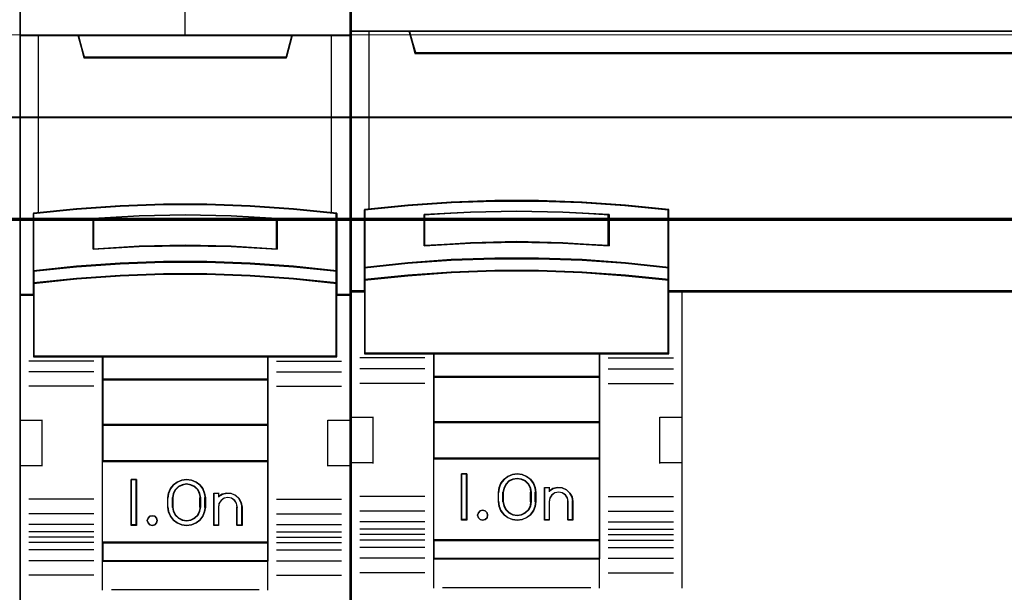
# Model space of a CAD drawing. Header units: millimetres. Extents: x -1290 to 1795, y -4192 to -1311.
# Tile 1031 of 1056: x 1451 to 1462, y -1922 to -1916. Entities that reach past the tile are written whole.
import ezdxf

# ---------------------------------------------------------------- set-up
doc = ezdxf.new("R2010")
doc.units = ezdxf.units.MM
doc.layers.add('30', color=7, linetype='Continuous')
doc.layers.add('45', color=7, linetype='Continuous')
doc.layers.add('Aparatura', color=7, linetype='Continuous', lineweight=13)

# ---------------------------------------------------------------- blocks, each defined once
blk = doc.blocks.new('*U159')
at = {"layer": '45', "color": 7}
for points in [[(531.344202, -383.712671), (513.371223, -383.712671), (513.371223, -465.443183), (531.344202, -465.443183), (531.344202, -383.712671)], [(521.178792, -411.611567), (523.536633, -411.611567), (525.894475, -411.699438), (528.246755, -411.864197), (530.599035, -412.094859), (530.599035, -415.230763), (530.599035, -415.900781), (530.599035, -416.532355), (531.344202, -416.532355), (531.344202, -402.418041), (530.343232, -402.418041), (528.168902, -402.418041), (527.851928, -403.598811), (516.863498, -403.598811), (516.546524, -402.418041), (514.372194, -402.418041), (513.371223, -402.418041), (513.371223, -416.532355), (514.11639, -416.532355), (514.11639, -415.900781), (514.11639, -415.230763), (514.11639, -412.094859), (516.457549, -411.864197), (518.820951, -411.699438), (521.178792, -411.611567)], [(516.857407, -403.633585), (527.858018, -403.633585), (528.175344, -402.418041), (522.352146, -402.418041), (516.540082, -402.418041), (516.857407, -403.633585)], [(525.895413, -414.830267), (528.248317, -414.990741), (530.601221, -415.234219), (530.601221, -412.074543), (528.248317, -411.842132), (525.895413, -411.676125), (523.536946, -411.587587), (521.17848, -411.587587), (518.820013, -411.676125), (516.455984, -411.842132), (514.114204, -412.074543), (514.114204, -415.234219), (516.455984, -414.990741), (518.820013, -414.830267), (521.17848, -414.747263), (523.536946, -414.747263), (525.895413, -414.830267)], [(527.36075, -412.363021), (527.36075, -414.034834), (524.859231, -413.895051), (522.352142, -413.85032), (519.856194, -413.895051), (517.354676, -414.034834), (517.354676, -412.363021), (519.856194, -412.217646), (522.352142, -412.172916), (524.859231, -412.217646), (527.36075, -412.363021)], [(524.859231, -413.895051), (527.36075, -414.034834), (527.36075, -412.363021), (524.859231, -412.217646), (522.352142, -412.172916), (519.856194, -412.217646), (517.354676, -412.363021), (517.354676, -414.034834), (519.856194, -413.895051), (522.352142, -413.85032), (524.859231, -413.895051)], [(528.248317, -414.96257), (525.895413, -414.798429), (523.536946, -414.713528), (521.17848, -414.713528), (518.820013, -414.798429), (516.455984, -414.96257), (514.114204, -415.211613), (514.114204, -415.90214), (516.455984, -415.653097), (518.820013, -415.488956), (521.17848, -415.404055), (523.536946, -415.404055), (525.895413, -415.488956), (528.248317, -415.653097), (530.601221, -415.90214), (530.601221, -415.211613), (528.248317, -414.96257)], [(525.895413, -415.466085), (523.536946, -415.383244), (521.17848, -415.383244), (518.820013, -415.466085), (516.455984, -415.626244), (514.114204, -415.869243), (514.114204, -416.504355), (514.114204, -419.8953), (517.863276, -419.8953), (526.852149, -419.8953), (530.601221, -419.8953), (530.601221, -416.504355), (530.601221, -415.869243), (528.248317, -415.626244), (525.895413, -415.466085)], [(517.854174, -421.150344), (526.861252, -421.150344), (526.861252, -419.857595), (517.854174, -419.857595), (517.854174, -421.150344)], [(526.861252, -421.110844), (517.854174, -421.110844), (517.854174, -423.613751), (526.861252, -423.613751), (526.861252, -421.110844)], [(526.861252, -423.576046), (517.854174, -423.576046), (517.854174, -425.579808), (526.861252, -425.579808), (526.861252, -423.576046)], [(517.854174, -430.011067), (526.861252, -430.011067), (526.861252, -425.542103), (517.854174, -425.542103), (517.854174, -430.011067)], [(519.712521, -426.556552), (519.712521, -429.059459), (519.41891, -429.059459), (519.41891, -426.556552), (519.712521, -426.556552)], [(523.414671, -427.301862), (523.454281, -427.552153), (523.454281, -428.063858), (523.414671, -428.314149), (523.307158, -428.558878), (523.154376, -428.770234), (522.945008, -428.920409), (522.69603, -429.020525), (522.435735, -429.059459), (522.169782, -429.020525), (521.920804, -428.920409), (521.717095, -428.770234), (521.558654, -428.558878), (521.451141, -428.314149), (521.411531, -428.063858), (521.411531, -427.552153), (521.451141, -427.301862), (521.558654, -427.057134), (521.717095, -426.845777), (521.920804, -426.695603), (522.169782, -426.595486), (522.435735, -426.556552), (522.69603, -426.595486), (522.945008, -426.695603), (523.154376, -426.845777), (523.307158, -427.057134), (523.414671, -427.301862)], [(523.198266, -428.063955), (523.198266, -427.550456), (523.158433, -427.327196), (523.056006, -427.115098), (522.879603, -426.947653), (522.669058, -426.841604), (522.435751, -426.802534), (522.196754, -426.841604), (521.986209, -426.947653), (521.809806, -427.115098), (521.707379, -427.327196), (521.667546, -427.550456), (521.667546, -428.063955), (521.707379, -428.287215), (521.809806, -428.499313), (521.986209, -428.666758), (522.196754, -428.772807), (522.435751, -428.806296), (522.669058, -428.772807), (522.879603, -428.666758), (523.056006, -428.499313), (523.158433, -428.287215), (523.198266, -428.063955)], [(524.375315, -427.350527), (524.625693, -427.294497), (524.864691, -427.316909), (525.097997, -427.417764), (525.28009, -427.591459), (525.405279, -427.809978), (525.445112, -428.056512), (525.445112, -429.059459), (525.183353, -429.059459), (525.183353, -428.056512), (525.143521, -427.854802), (525.041093, -427.692314), (524.876071, -427.580253), (524.671217, -427.541031), (524.477743, -427.580253), (524.318411, -427.692314), (524.198913, -427.854802), (524.16477, -428.056512), (524.16477, -429.059459), (523.914392, -429.059459), (523.914392, -427.294497), (524.16477, -427.294497), (524.16477, -427.485001), (524.375315, -427.350527)], [(520.799124, -428.657909), (520.835049, -428.787822), (520.799124, -428.917736), (520.703322, -429.018123), (520.571594, -429.059459), (520.427892, -429.018123), (520.338078, -428.917736), (520.296164, -428.787822), (520.338078, -428.657909), (520.427892, -428.557521), (520.571594, -428.527996), (520.703322, -428.557521), (520.799124, -428.657909)], [(526.861252, -429.973362), (517.854174, -429.973362), (517.854174, -430.996788), (526.861252, -430.996788), (526.861252, -429.973362)]]:
    blk.add_lwpolyline(points, close=True, dxfattribs=at)
at = {"layer": '45', "color": 139}
for points in [[(531.344202, -383.712671), (513.371223, -383.712671), (513.371223, -465.443183), (531.344202, -465.443183), (531.344202, -383.712671)], [(525.886961, -415.48338), (523.534129, -415.401199), (521.181297, -415.401199), (518.828464, -415.48338), (516.470083, -415.642264), (514.133898, -415.88333), (514.133898, -416.513387), (514.133898, -419.877345), (517.874013, -419.877345), (526.841412, -419.877345), (530.581528, -419.877345), (530.581528, -416.513387), (530.581528, -415.88333), (528.234245, -415.642264), (525.886961, -415.48338)], [(520.835049, -428.787822), (520.799124, -428.657909), (520.703322, -428.557521), (520.571594, -428.527996), (520.427892, -428.557521), (520.338078, -428.657909), (520.296164, -428.787822), (520.338078, -428.917736), (520.427892, -429.018123), (520.571594, -429.059459), (520.703322, -429.018123), (520.799124, -428.917736), (520.835049, -428.787822)]]:
    blk.add_lwpolyline(points, close=True, dxfattribs=at)
at = {"layer": '45', "color": 59}
for points in [[(531.326299, -383.730625), (513.389127, -383.730625), (513.389127, -465.425228), (531.326299, -465.425228), (531.326299, -383.730625)], [(521.181141, -411.606132), (523.534285, -411.606132), (525.887429, -411.693779), (528.235023, -411.858119), (530.582617, -412.088194), (530.582617, -415.216119), (530.582617, -415.884433), (530.582617, -416.5144), (531.326299, -416.5144), (531.326299, -402.435996), (530.327323, -402.435996), (528.157325, -402.435996), (527.840982, -403.613762), (516.874444, -403.613762), (516.558101, -402.435996), (514.388103, -402.435996), (513.389127, -402.435996), (513.389127, -416.5144), (514.132809, -416.5144), (514.132809, -415.884433), (514.132809, -415.216119), (514.132809, -412.088194), (516.469303, -411.858119), (518.827997, -411.693779), (521.181141, -411.606132)], [(516.857407, -403.633585), (527.858018, -403.633585), (528.175344, -402.418041), (522.352146, -402.418041), (516.540082, -402.418041), (516.857407, -403.633585)], [(525.895413, -414.830267), (528.248317, -414.990741), (530.601221, -415.234219), (530.601221, -412.074543), (528.248317, -411.842132), (525.895413, -411.676125), (523.536946, -411.587587), (521.17848, -411.587587), (518.820013, -411.676125), (516.455984, -411.842132), (514.114204, -412.074543), (514.114204, -415.234219), (516.455984, -414.990741), (518.820013, -414.830267), (521.17848, -414.747263), (523.536946, -414.747263), (525.895413, -414.830267)], [(527.36075, -412.363021), (527.36075, -414.034834), (524.859231, -413.895051), (522.352142, -413.85032), (519.856194, -413.895051), (517.354676, -414.034834), (517.354676, -412.363021), (519.856194, -412.217646), (522.352142, -412.172916), (524.859231, -412.217646), (527.36075, -412.363021)], [(524.859231, -413.895051), (527.36075, -414.034834), (527.36075, -412.363021), (524.859231, -412.217646), (522.352142, -412.172916), (519.856194, -412.217646), (517.354676, -412.363021), (517.354676, -414.034834), (519.856194, -413.895051), (522.352142, -413.85032), (524.859231, -413.895051)], [(524.849385, -413.879792), (527.341056, -414.01688), (527.341056, -412.37731), (524.849385, -412.234739), (522.352163, -412.19087), (519.866041, -412.234739), (517.374369, -412.37731), (517.374369, -414.01688), (519.866041, -413.879792), (522.352163, -413.835924), (524.849385, -413.879792)], [(528.248317, -414.96257), (525.895413, -414.798429), (523.536946, -414.713528), (521.17848, -414.713528), (518.820013, -414.798429), (516.455984, -414.96257), (514.114204, -415.211613), (514.114204, -415.90214), (516.455984, -415.653097), (518.820013, -415.488956), (521.17848, -415.404055), (523.536946, -415.404055), (525.895413, -415.488956), (528.248317, -415.653097), (530.601221, -415.90214), (530.601221, -415.211613), (528.248317, -414.96257)], [(528.234245, -414.974421), (525.886961, -414.815486), (523.534129, -414.733278), (521.181297, -414.733278), (518.828464, -414.815486), (516.470083, -414.974421), (514.133898, -415.215563), (514.133898, -415.884185), (516.470083, -415.643042), (518.828464, -415.484108), (521.181297, -415.4019), (523.534129, -415.4019), (525.886961, -415.484108), (528.234245, -415.643042), (530.581528, -415.884185), (530.581528, -415.215563), (528.234245, -414.974421)], [(525.895413, -415.466085), (523.536946, -415.383244), (521.17848, -415.383244), (518.820013, -415.466085), (516.455984, -415.626244), (514.114204, -415.869243), (514.114204, -416.504355), (514.114204, -419.8953), (517.863276, -419.8953), (526.852149, -419.8953), (530.601221, -419.8953), (530.601221, -416.504355), (530.601221, -415.869243), (528.248317, -415.626244), (525.895413, -415.466085)], [(517.854174, -421.150344), (526.861252, -421.150344), (526.861252, -419.857595), (517.854174, -419.857595), (517.854174, -421.150344)], [(517.873867, -421.130594), (526.841558, -421.130594), (526.841558, -419.87555), (517.873867, -419.87555), (517.873867, -421.130594)], [(526.861252, -421.110844), (517.854174, -421.110844), (517.854174, -423.613751), (526.861252, -423.613751), (526.861252, -421.110844)], [(526.841558, -421.130594), (517.873867, -421.130594), (517.873867, -423.595796), (526.841558, -423.595796), (526.841558, -421.130594)], [(526.861252, -423.576046), (517.854174, -423.576046), (517.854174, -425.579808), (526.861252, -425.579808), (526.861252, -423.576046)], [(526.841558, -423.594001), (517.873867, -423.594001), (517.873867, -425.561853), (526.841558, -425.561853), (526.841558, -423.594001)], [(517.854174, -430.011067), (526.861252, -430.011067), (526.861252, -425.542103), (517.854174, -425.542103), (517.854174, -430.011067)], [(519.712521, -426.556552), (519.712521, -429.059459), (519.41891, -429.059459), (519.41891, -426.556552), (519.712521, -426.556552)], [(523.414671, -427.301862), (523.454281, -427.552153), (523.454281, -428.063858), (523.414671, -428.314149), (523.307158, -428.558878), (523.154376, -428.770234), (522.945008, -428.920409), (522.69603, -429.020525), (522.435735, -429.059459), (522.169782, -429.020525), (521.920804, -428.920409), (521.717095, -428.770234), (521.558654, -428.558878), (521.451141, -428.314149), (521.411531, -428.063858), (521.411531, -427.552153), (521.451141, -427.301862), (521.558654, -427.057134), (521.717095, -426.845777), (521.920804, -426.695603), (522.169782, -426.595486), (522.435735, -426.556552), (522.69603, -426.595486), (522.945008, -426.695603), (523.154376, -426.845777), (523.307158, -427.057134), (523.414671, -427.301862)], [(523.198266, -428.063955), (523.198266, -427.550456), (523.158433, -427.327196), (523.056006, -427.115098), (522.879603, -426.947653), (522.669058, -426.841604), (522.435751, -426.802534), (522.196754, -426.841604), (521.986209, -426.947653), (521.809806, -427.115098), (521.707379, -427.327196), (521.667546, -427.550456), (521.667546, -428.063955), (521.707379, -428.287215), (521.809806, -428.499313), (521.986209, -428.666758), (522.196754, -428.772807), (522.435751, -428.806296), (522.669058, -428.772807), (522.879603, -428.666758), (523.056006, -428.499313), (523.158433, -428.287215), (523.198266, -428.063955)], [(523.180363, -428.059304), (523.180363, -427.555007), (523.141462, -427.335748), (523.04143, -427.127452), (522.869154, -426.963007), (522.663534, -426.858859), (522.435685, -426.820489), (522.202278, -426.858859), (521.996658, -426.963007), (521.824382, -427.127452), (521.72435, -427.335748), (521.685449, -427.555007), (521.685449, -428.059304), (521.72435, -428.278563), (521.824382, -428.486859), (521.996658, -428.651304), (522.202278, -428.755452), (522.435685, -428.788341), (522.663534, -428.755452), (522.869154, -428.651304), (523.04143, -428.486859), (523.141462, -428.278563), (523.180363, -428.059304)], [(524.375315, -427.350527), (524.625693, -427.294497), (524.864691, -427.316909), (525.097997, -427.417764), (525.28009, -427.591459), (525.405279, -427.809978), (525.445112, -428.056512), (525.445112, -429.059459), (525.183353, -429.059459), (525.183353, -428.056512), (525.143521, -427.854802), (525.041093, -427.692314), (524.876071, -427.580253), (524.671217, -427.541031), (524.477743, -427.580253), (524.318411, -427.692314), (524.198913, -427.854802), (524.16477, -428.056512), (524.16477, -429.059459), (523.914392, -429.059459), (523.914392, -427.294497), (524.16477, -427.294497), (524.16477, -427.485001), (524.375315, -427.350527)], [(520.799124, -428.657909), (520.835049, -428.787822), (520.799124, -428.917736), (520.703322, -429.018123), (520.571594, -429.059459), (520.427892, -429.018123), (520.338078, -428.917736), (520.296164, -428.787822), (520.338078, -428.657909), (520.427892, -428.557521), (520.571594, -428.527996), (520.703322, -428.557521), (520.799124, -428.657909)], [(526.861252, -429.973362), (517.854174, -429.973362), (517.854174, -430.996788), (526.861252, -430.996788), (526.861252, -429.973362)], [(526.841558, -429.991316), (517.873867, -429.991316), (517.873867, -430.978834), (526.841558, -430.978834), (526.841558, -429.991316)]]:
    blk.add_lwpolyline(points, close=True, dxfattribs=at)
at = {"layer": '45', "color": 139}
for points in [[(522.333544, -395.232507), (522.333544, -402.455747)], [(513.371223, -402.418041), (531.344202, -402.418041)], [(516.540082, -402.418041), (516.894565, -403.633585)], [(528.175344, -402.418041), (527.820861, -403.633585)], [(516.855178, -403.59588), (527.858458, -403.59588)], [(530.601221, -412.106483), (528.248317, -411.858828), (525.895413, -411.681932), (523.536946, -411.587587), (521.17848, -411.587587), (518.820013, -411.681932), (516.455984, -411.858828), (514.114204, -412.106483)], [(514.114204, -412.068777), (514.114204, -419.8953)], [(527.36075, -412.397351), (524.859231, -412.225724), (522.352142, -412.172916), (519.856194, -412.225724), (517.354676, -412.397351)], [(517.354676, -414.034834), (517.354676, -412.359646)], [(527.321363, -414.034834), (527.321363, -412.359646)], [(530.561834, -419.8953), (530.561834, -412.068777)], [(527.36075, -414.034834), (524.859231, -413.868888), (522.352142, -413.815785), (519.856194, -413.868888), (517.354676, -414.034834)], [(530.601221, -415.234219), (528.248317, -414.973873), (525.895413, -414.802282), (523.536946, -414.713528), (521.17848, -414.713528), (518.820013, -414.802282), (516.455984, -414.973873), (514.114204, -415.234219)], [(530.601221, -415.90214), (528.248317, -415.642692), (525.895413, -415.471692), (523.536946, -415.383244), (521.17848, -415.383244), (518.820013, -415.471692), (516.455984, -415.642692), (514.114204, -415.90214)], [(514.153591, -416.49465), (513.371223, -416.49465)], [(531.344202, -416.49465), (530.561834, -416.49465)], [(530.601221, -419.857595), (514.114204, -419.857595)], [(517.854174, -419.857595), (517.854174, -430.996788)], [(517.854174, -419.857595), (526.861252, -419.857595)], [(526.821865, -419.857595), (526.821865, -430.996788)], [(517.394063, -420.119736), (513.870721, -420.119736)], [(527.321363, -420.119736), (530.844704, -420.119736)], [(517.394063, -420.706859), (513.870721, -420.706859)], [(527.321363, -420.706859), (530.844704, -420.706859)], [(517.394063, -421.489691), (513.870721, -421.489691)], [(517.854174, -421.110844), (526.861252, -421.110844)], [(527.321363, -421.489691), (530.844704, -421.489691)], [(513.371223, -423.330064), (514.602961, -423.330064)], [(514.563574, -423.330064), (514.563574, -425.832971)], [(517.854174, -423.576046), (526.861252, -423.576046)], [(530.112465, -425.832971), (530.112465, -423.330064)], [(530.112465, -423.330064), (531.344202, -423.330064)], [(517.854174, -425.542103), (526.861252, -425.542103)], [(513.371223, -425.795266), (514.602961, -425.795266)], [(530.112465, -425.795266), (531.344202, -425.795266)], [(519.712521, -426.556552), (519.41891, -426.556552)], [(519.41891, -426.556552), (519.41891, -429.059459)], [(519.674925, -426.556552), (519.674925, -429.059459)], [(523.454281, -427.574593), (523.414671, -427.318661), (523.307158, -427.068416), (523.154376, -426.852296), (522.945008, -426.698737), (522.69603, -426.596364), (522.435735, -426.556552), (522.169782, -426.596364), (521.920804, -426.698737), (521.717095, -426.852296), (521.558654, -427.068416), (521.451141, -427.318661), (521.411531, -427.574593)], [(523.198266, -427.574593), (523.158433, -427.344127), (523.056006, -427.125185), (522.879603, -426.952336), (522.669058, -426.842865), (522.435751, -426.802534), (522.196754, -426.842865), (521.986209, -426.952336), (521.809806, -427.125185), (521.707379, -427.344127), (521.667546, -427.574593)], [(523.914392, -427.294497), (524.197262, -427.294497)], [(523.914392, -427.294497), (523.914392, -429.059459)], [(524.157875, -427.294497), (524.157875, -427.518933)], [(525.445112, -428.079124), (525.405065, -427.825274), (525.279202, -427.600271), (525.096128, -427.421422), (524.861565, -427.317574), (524.621281, -427.294497), (524.369554, -427.35219), (524.157875, -427.490654)], [(517.394063, -427.630253), (513.870721, -427.630253)], [(521.411531, -428.079124), (521.411531, -427.536887)], [(521.667546, -428.079124), (521.667546, -427.536887)], [(523.158879, -428.079124), (523.158879, -427.536887)], [(523.414894, -428.079124), (523.414894, -427.536887)], [(525.190887, -428.079124), (525.15049, -427.866945), (525.046612, -427.696022), (524.879252, -427.578145), (524.671496, -427.536887), (524.475281, -427.578145), (524.313693, -427.696022), (524.192501, -427.866945), (524.157875, -428.079124)], [(527.321363, -427.630253), (530.844704, -427.630253)], [(517.394063, -428.418471), (513.870721, -428.418471)], [(521.411531, -428.039623), (521.451141, -428.296007), (521.558654, -428.546693), (521.717095, -428.763194), (521.920804, -428.917024), (522.169782, -429.019577), (522.435735, -429.059459), (522.69603, -429.019577), (522.945008, -428.917024), (523.154376, -428.763194), (523.307158, -428.546693), (523.414671, -428.296007), (523.454281, -428.039623)], [(521.667546, -428.039623), (521.707379, -428.270202), (521.809806, -428.489251), (521.986209, -428.662184), (522.196754, -428.771709), (522.435751, -428.806296), (522.669058, -428.771709), (522.879603, -428.662184), (523.056006, -428.489251), (523.158433, -428.270202), (523.198266, -428.039623)], [(524.157875, -428.039623), (524.157875, -429.059459)], [(525.1515, -428.039623), (525.1515, -429.059459)], [(525.407516, -428.039623), (525.407516, -429.059459)], [(527.321363, -428.418471), (530.844704, -428.418471)], [(517.394063, -429.003799), (513.870721, -429.003799)], [(517.394063, -429.404193), (513.870721, -429.404193)], [(519.712521, -429.019959), (519.41891, -429.019959)], [(523.914392, -429.019959), (524.197262, -429.019959)], [(525.1515, -429.019959), (525.445112, -429.019959)], [(527.321363, -429.003799), (530.844704, -429.003799)], [(527.321363, -429.404193), (530.844704, -429.404193)], [(517.394063, -429.700448), (513.870721, -429.700448)], [(517.394063, -429.984134), (513.870721, -429.984134)], [(517.854174, -429.973362), (526.861252, -429.973362)], [(527.321363, -429.700448), (530.844704, -429.700448)], [(527.321363, -429.984134), (530.844704, -429.984134)], [(517.394063, -430.384528), (513.870721, -430.384528)], [(527.321363, -430.384528), (530.844704, -430.384528)], [(517.394063, -430.975243), (513.870721, -430.975243)], [(517.854174, -430.959083), (526.861252, -430.959083)], [(517.854174, -430.959083), (517.854174, -432.580407)], [(526.821865, -430.959083), (526.821865, -432.580407)], [(527.321363, -430.975243), (530.844704, -430.975243)], [(517.394063, -431.75987), (513.870721, -431.75987)], [(527.321363, -431.75987), (530.844704, -431.75987)], [(518.348301, -432.542702), (526.367125, -432.542702)]]:
    blk.add_lwpolyline(points, dxfattribs=at)
at = {"layer": '45', "color": 140}
for points in [[(521.178792, -411.611567), (523.536633, -411.611567), (525.894475, -411.699438), (528.246755, -411.864197), (530.599035, -412.094859), (530.599035, -415.230763), (530.599035, -415.900781), (530.599035, -416.532355), (531.344202, -416.532355), (531.344202, -402.418041), (530.343232, -402.418041), (528.168902, -402.418041), (527.851928, -403.598811), (516.863498, -403.598811), (516.546524, -402.418041), (514.372194, -402.418041), (513.371223, -402.418041), (513.371223, -416.532355), (514.11639, -416.532355), (514.11639, -415.900781), (514.11639, -415.230763), (514.11639, -412.094859), (516.457549, -411.864197), (518.820951, -411.699438), (521.178792, -411.611567)], [(516.874334, -403.61563), (527.841092, -403.61563), (528.15744, -402.435996), (522.352163, -402.435996), (516.557985, -402.435996), (516.874334, -403.61563)]]:
    blk.add_lwpolyline(points, close=True, dxfattribs=at)
for points in [[(514.37022, -402.418041), (514.37022, -412.07955)], [(530.305819, -412.07955), (530.305819, -402.418041)]]:
    blk.add_lwpolyline(points, dxfattribs=at)
blk = doc.blocks.new('*U162')
at = {"layer": '45', "color": 7}
for points in [[(189.646347, -533.484912), (117.625529, -533.484912), (117.625529, -615.513475), (189.646347, -615.513475), (189.646347, -533.484912)], [(189.624863, -533.506458), (117.647013, -533.506458), (117.647013, -615.493725), (189.624863, -615.493725), (189.624863, -533.506458)], [(186.148976, -553.43511), (121.122419, -553.43511), (120.799457, -552.249534), (117.625529, -552.249534), (117.625529, -566.421303), (118.37168, -566.421303), (118.37168, -565.792672), (118.37168, -565.119927), (118.37168, -561.976771), (120.72707, -561.739656), (123.082459, -561.574227), (125.443416, -561.491512), (127.809942, -561.491512), (130.170899, -561.574227), (132.526288, -561.739656), (134.881677, -561.976771), (134.881677, -565.119927), (134.881677, -565.792672), (134.881677, -566.421303), (135.627829, -566.421303), (188.649141, -566.421303), (188.649141, -552.249534), (186.471937, -552.249534), (186.148976, -553.43511)], [(121.120946, -553.474055), (186.150929, -553.474055), (186.473908, -552.249534), (120.797968, -552.249534), (121.120946, -553.474055)], [(129.155664, -563.785093), (131.665184, -563.920191), (131.665184, -562.225835), (129.155664, -562.090737), (126.634965, -562.045704), (124.131034, -562.090737), (121.621513, -562.225835), (121.621513, -563.920191), (124.131034, -563.785093), (126.634965, -563.728802), (129.155664, -563.785093)], [(132.554323, -564.84231), (130.194039, -564.671226), (127.828175, -564.597089), (125.456732, -564.597089), (123.090868, -564.671226), (120.730584, -564.84231), (118.3703, -565.098936), (118.3703, -565.794678), (120.730584, -565.549458), (123.090868, -565.378374), (125.456732, -565.292832), (127.828175, -565.292832), (130.194039, -565.378374), (132.554323, -565.549458), (134.914607, -565.794678), (134.914607, -565.098936), (132.554323, -564.84231)], [(132.538969, -564.853605), (130.184815, -564.68842), (127.825096, -564.61684), (125.459811, -564.61684), (123.100092, -564.68842), (120.745938, -564.853605), (118.391784, -565.101382), (118.391784, -565.773133), (120.745938, -565.536368), (123.100092, -565.371183), (125.459811, -565.288591), (127.825096, -565.288591), (130.184815, -565.371183), (132.538969, -565.536368), (134.893123, -565.773133), (134.893123, -565.101382), (132.538969, -564.853605)], [(132.538969, -564.853605), (130.184815, -564.68842), (127.825096, -564.61684), (125.459811, -564.61684), (123.100092, -564.68842), (120.745938, -564.853605), (118.391784, -565.101382), (118.391784, -565.773133), (120.745938, -565.536368), (123.100092, -565.371183), (125.459811, -565.288591), (127.825096, -565.288591), (130.184815, -565.371183), (132.538969, -565.536368), (134.893123, -565.773133), (134.893123, -565.101382), (132.538969, -564.853605)], [(122.131131, -569.802203), (131.153776, -569.802203), (134.914607, -569.802203), (134.914607, -566.388165), (134.914607, -565.755318), (132.554323, -565.516613), (130.194039, -565.350075), (127.828175, -565.266806), (125.456732, -565.266806), (123.090868, -565.350075), (120.730584, -565.516613), (118.3703, -565.755318), (118.3703, -566.388165), (118.3703, -569.802203), (122.131131, -569.802203)], [(122.142847, -569.780657), (131.14206, -569.780657), (134.893123, -569.780657), (134.893123, -566.399056), (134.893123, -565.772223), (132.538969, -565.535786), (130.184815, -565.37083), (127.825096, -565.288351), (125.459811, -565.288351), (123.100092, -565.37083), (120.745938, -565.535786), (118.391784, -565.772223), (118.391784, -566.399056), (118.391784, -569.780657), (122.142847, -569.780657)], [(131.163896, -569.759111), (122.121011, -569.759111), (122.121011, -571.066225), (131.163896, -571.066225), (131.163896, -569.759111)], [(131.142412, -569.778861), (122.142495, -569.778861), (122.142495, -571.044679), (131.142412, -571.044679), (131.142412, -569.778861)], [(131.163896, -571.023133), (122.121011, -571.023133), (122.121011, -573.535018), (131.163896, -573.535018), (131.163896, -571.023133)], [(131.142412, -571.044679), (122.142495, -571.044679), (122.142495, -573.513472), (131.142412, -573.513472), (131.142412, -571.044679)], [(131.163896, -573.491926), (122.121011, -573.491926), (122.121011, -575.508256), (131.163896, -575.508256), (131.163896, -573.491926)], [(131.142412, -573.511676), (122.142495, -573.511676), (122.142495, -575.486711), (131.142412, -575.486711), (131.142412, -573.511676)], [(122.121011, -579.950288), (131.163896, -579.950288), (131.163896, -575.465165), (122.121011, -575.465165), (122.121011, -579.950288)], [(123.941762, -576.328793), (123.941762, -578.840678), (123.64636, -578.840678), (123.64636, -576.328793), (123.941762, -576.328793)], [(125.786286, -576.832289), (125.95699, -576.619702), (126.156143, -576.457465), (126.412199, -576.36236), (126.668254, -576.328793), (126.935689, -576.36236), (127.180364, -576.457465), (127.390898, -576.619702), (127.561601, -576.832289), (127.658333, -577.072848), (127.692474, -577.335785), (127.692474, -577.833686), (127.658333, -578.096623), (127.561601, -578.337182), (127.390898, -578.549769), (127.180364, -578.706413), (126.935689, -578.807112), (126.668254, -578.840678), (126.412199, -578.807112), (126.156143, -578.706413), (125.95699, -578.549769), (125.786286, -578.337182), (125.689554, -578.096623), (125.649724, -577.833686), (125.649724, -577.335785), (125.689554, -577.072848), (125.786286, -576.832289)], [(126.04968, -576.878337), (125.940829, -577.091955), (125.894997, -577.33368), (125.894997, -577.833996), (125.940829, -578.0701), (126.04968, -578.278096), (126.22155, -578.446742), (126.433524, -578.55355), (126.668413, -578.592901), (126.914761, -578.55355), (127.126734, -578.446742), (127.298604, -578.278096), (127.407455, -578.0701), (127.44183, -577.833996), (127.44183, -577.33368), (127.407455, -577.091955), (127.298604, -576.878337), (127.126734, -576.709692), (126.914761, -576.608504), (126.668413, -576.574775), (126.433524, -576.608504), (126.22155, -576.709692), (126.04968, -576.878337)], [(128.154375, -578.840678), (128.154375, -577.070329), (128.412181, -577.070329), (128.412181, -577.256385), (128.618425, -577.121072), (128.864772, -577.070329), (129.122578, -577.087243), (129.346009, -577.194366), (129.540796, -577.363508), (129.655376, -577.577754), (129.701208, -577.825828), (129.701208, -578.840678), (129.443402, -578.840678), (129.443402, -577.825828), (129.39757, -577.628496), (129.294448, -577.470631), (129.122578, -577.352232), (128.927791, -577.324042), (128.721547, -577.352232), (128.561135, -577.470631), (128.446555, -577.628496), (128.412181, -577.825828), (128.412181, -578.840678), (128.154375, -578.840678)], [(125.035706, -578.439686), (125.066081, -578.571355), (125.035706, -578.709009), (124.932431, -578.804768), (124.792705, -578.840678), (124.659055, -578.804768), (124.56793, -578.709009), (124.525405, -578.571355), (124.56793, -578.439686), (124.659055, -578.337942), (124.792705, -578.302032), (124.932431, -578.337942), (125.035706, -578.439686)], [(131.163896, -579.907197), (122.121011, -579.907197), (122.121011, -580.944987), (131.163896, -580.944987), (131.163896, -579.907197)], [(131.142412, -579.926947), (122.142495, -579.926947), (122.142495, -580.925237), (131.142412, -580.925237), (131.142412, -579.926947)]]:
    blk.add_lwpolyline(points, close=True, dxfattribs=at)
at = {"layer": '45', "color": 139}
for points in [[(189.646347, -533.484912), (117.625529, -533.484912), (117.625529, -615.513475), (189.646347, -615.513475), (189.646347, -533.484912)], [(125.066081, -578.571355), (125.035706, -578.439686), (124.932431, -578.337942), (124.792705, -578.302032), (124.659055, -578.337942), (124.56793, -578.439686), (124.525405, -578.571355), (124.56793, -578.709009), (124.659055, -578.804768), (124.792705, -578.840678), (124.932431, -578.804768), (125.035706, -578.709009), (125.066081, -578.571355)]]:
    blk.add_lwpolyline(points, close=True, dxfattribs=at)
for points in [[(117.625529, -552.249534), (189.646347, -552.249534)], [(120.797968, -552.249534), (121.164983, -553.474055)], [(121.120225, -553.430963), (186.151651, -553.430963)], [(134.914607, -561.990044), (132.554323, -561.732106), (130.194039, -561.55215), (127.828175, -561.462171), (125.456732, -561.462171), (123.090868, -561.55215), (120.730584, -561.732106), (118.3703, -561.990044)], [(118.3703, -561.946952), (118.3703, -569.802203)], [(131.665184, -562.264753), (129.155664, -562.100466), (126.634965, -562.045704), (124.131034, -562.100466), (121.621513, -562.264753)], [(134.871639, -569.802203), (134.871639, -561.946952)], [(121.621513, -563.920191), (121.621513, -562.221662)], [(131.620426, -563.920191), (131.620426, -562.221662)], [(131.665184, -563.920191), (129.155664, -563.756696), (126.634965, -563.688574), (124.131034, -563.756696), (121.621513, -563.920191)], [(134.914607, -565.123167), (132.554323, -564.85415), (130.194039, -564.674805), (127.828175, -564.597089), (125.456732, -564.597089), (123.090868, -564.674805), (120.730584, -564.85415), (118.3703, -565.123167)], [(134.914607, -565.794678), (132.554323, -565.536741), (130.194039, -565.356784), (127.828175, -565.266806), (125.456732, -565.266806), (123.090868, -565.356784), (120.730584, -565.536741), (118.3703, -565.794678)], [(118.415058, -566.378211), (117.625529, -566.378211)], [(189.646347, -566.378211), (134.871639, -566.378211)], [(135.616411, -566.378211), (135.616411, -582.539379)], [(121.664481, -570.015866), (118.121446, -570.015866)], [(134.914607, -569.759111), (118.3703, -569.759111)], [(122.121011, -569.759111), (122.121011, -580.944987)], [(122.121011, -569.759111), (131.163896, -569.759111)], [(131.120928, -569.759111), (131.120928, -580.944987)], [(131.620426, -570.015866), (135.15988, -570.015866)], [(121.664481, -570.610171), (118.121446, -570.610171)], [(131.620426, -570.610171), (135.15988, -570.610171)], [(122.121011, -571.023133), (131.163896, -571.023133)], [(121.664481, -571.401981), (118.121446, -571.401981)], [(131.620426, -571.401981), (135.15988, -571.401981)], [(117.625529, -573.244149), (118.871588, -573.244149)], [(118.826831, -573.244149), (118.826831, -575.756034)], [(134.42048, -575.756034), (134.42048, -573.244149)], [(134.42048, -573.244149), (135.661169, -573.244149)], [(122.121011, -573.491926), (131.163896, -573.491926)], [(122.121011, -575.465165), (131.163896, -575.465165)], [(117.625529, -575.712942), (118.871588, -575.712942)], [(134.42048, -575.712942), (135.661169, -575.712942)], [(123.941762, -576.328793), (123.64636, -576.328793)], [(123.64636, -576.328793), (123.64636, -578.840678)], [(123.897005, -576.328793), (123.897005, -578.840678)], [(127.692474, -577.361198), (127.658333, -577.091626), (127.561601, -576.844996), (127.390898, -576.627044), (127.180364, -576.460712), (126.935689, -576.363207), (126.668254, -576.328793), (126.412199, -576.363207), (126.156143, -576.460712), (125.95699, -576.627044), (125.786286, -576.844996), (125.689554, -577.091626), (125.649724, -577.361198)], [(127.44183, -577.361198), (127.407455, -577.110708), (127.298604, -576.889344), (127.126734, -576.714584), (126.914761, -576.609727), (126.668413, -576.574775), (126.433524, -576.609727), (126.22155, -576.714584), (126.04968, -576.889344), (125.940829, -577.110708), (125.894997, -577.361198)], [(128.154375, -577.070329), (128.447987, -577.070329)], [(128.154375, -577.070329), (128.154375, -578.840678)], [(128.405019, -577.070329), (128.405019, -577.294765)], [(129.701208, -577.84957), (129.655121, -577.5937), (129.539904, -577.372721), (129.344036, -577.198264), (129.119363, -577.087775), (128.860126, -577.070329), (128.612409, -577.122666), (128.405019, -577.262232)], [(121.664481, -577.553315), (118.121446, -577.553315)], [(125.649724, -577.84957), (125.649724, -577.318106)], [(125.894997, -577.84957), (125.894997, -577.318106)], [(127.397072, -577.84957), (127.397072, -577.318106)], [(127.647716, -577.84957), (127.647716, -577.318106)], [(129.450564, -577.84957), (129.404095, -577.640567), (129.299541, -577.473365), (129.125283, -577.347964), (128.927791, -577.318106), (128.718683, -577.347964), (128.556042, -577.473365), (128.439871, -577.640567), (128.405019, -577.84957)], [(131.620426, -577.553315), (135.15988, -577.553315)], [(125.649724, -577.806478), (125.689554, -578.076519), (125.786286, -578.323578), (125.95699, -578.541909), (126.156143, -578.702785), (126.412199, -578.806205), (126.668254, -578.840678), (126.935689, -578.806205), (127.180364, -578.702785), (127.390898, -578.541909), (127.561601, -578.323578), (127.658333, -578.076519), (127.692474, -577.806478)], [(125.894997, -577.806478), (125.940829, -578.051143), (126.04968, -578.266681), (126.22155, -578.441442), (126.433524, -578.552124), (126.668413, -578.592901), (126.914761, -578.552124), (127.126734, -578.441442), (127.298604, -578.266681), (127.407455, -578.051143), (127.44183, -577.806478)], [(128.405019, -577.806478), (128.405019, -578.840678)], [(129.405806, -577.806478), (129.405806, -578.840678)], [(129.65645, -577.806478), (129.65645, -578.840678)], [(121.664481, -578.345124), (118.121446, -578.345124)], [(131.620426, -578.345124), (135.15988, -578.345124)], [(121.664481, -578.93943), (118.121446, -578.93943)], [(123.941762, -578.795791), (123.64636, -578.795791)], [(128.154375, -578.795791), (128.447987, -578.795791)], [(129.405806, -578.795791), (129.701208, -578.795791)], [(131.620426, -578.93943), (135.15988, -578.93943)], [(121.664481, -579.32905), (118.121446, -579.32905)], [(121.664481, -579.627101), (118.121446, -579.627101)], [(131.620426, -579.32905), (135.15988, -579.32905)], [(131.620426, -579.627101), (135.15988, -579.627101)], [(121.664481, -579.928742), (118.121446, -579.928742)], [(121.664481, -580.318363), (118.121446, -580.318363)], [(122.121011, -579.907197), (131.163896, -579.907197)], [(131.620426, -579.928742), (135.15988, -579.928742)], [(131.620426, -580.318363), (135.15988, -580.318363)], [(122.121011, -580.901896), (131.163896, -580.901896)], [(122.121011, -580.901896), (122.121011, -582.539379)], [(131.120928, -580.901896), (131.120928, -582.539379)], [(121.664481, -580.912669), (118.121446, -580.912669)], [(131.620426, -580.912669), (135.15988, -580.912669)], [(121.664481, -581.704478), (118.121446, -581.704478)], [(131.620426, -581.704478), (135.15988, -581.704478)], [(122.616929, -582.496287), (130.669769, -582.496287)]]:
    blk.add_lwpolyline(points, dxfattribs=at)
at = {"layer": '45', "color": 140}
for points in [[(186.148976, -553.43511), (121.122419, -553.43511), (120.799457, -552.249534), (117.625529, -552.249534), (117.625529, -566.421303), (118.37168, -566.421303), (118.37168, -565.792672), (118.37168, -565.119927), (118.37168, -561.976771), (120.72707, -561.739656), (123.082459, -561.574227), (125.443416, -561.491512), (127.809942, -561.491512), (130.170899, -561.574227), (132.526288, -561.739656), (134.881677, -561.976771), (134.881677, -565.119927), (134.881677, -565.792672), (134.881677, -566.421303), (135.627829, -566.421303), (188.649141, -566.421303), (188.649141, -552.249534), (186.471937, -552.249534), (186.148976, -553.43511)], [(186.130732, -553.451405), (121.141875, -553.451405), (120.819101, -552.269284), (117.647013, -552.269284), (117.647013, -566.399757), (118.392732, -566.399757), (118.392732, -565.772958), (118.392732, -565.102173), (118.392732, -561.968177), (120.746755, -561.731753), (123.100779, -561.566805), (125.460367, -561.484332), (127.825521, -561.484332), (130.185109, -561.566805), (132.539133, -561.731753), (134.893157, -561.968177), (134.893157, -565.102173), (134.893157, -565.772958), (134.893157, -566.399757), (135.638876, -566.399757), (188.629448, -566.399757), (188.629448, -552.269284), (186.453506, -552.269284), (186.130732, -553.451405)], [(121.142219, -553.454305), (186.129657, -553.454305), (186.452424, -552.269284), (120.819452, -552.269284), (121.142219, -553.454305)]]:
    blk.add_lwpolyline(points, close=True, dxfattribs=at)
blk.add_lwpolyline([(118.620944, -552.249534), (118.620944, -561.957725)], dxfattribs=at)
at = {"layer": '45', "color": 59}
for points in [[(121.120946, -553.474055), (186.150929, -553.474055), (186.473908, -552.249534), (120.797968, -552.249534), (121.120946, -553.474055)], [(130.194039, -564.70588), (132.554323, -564.872795), (134.914607, -565.123167), (134.914607, -561.951788), (132.554323, -561.712543), (130.194039, -561.545629), (127.828175, -561.462171), (125.456732, -561.462171), (123.090868, -561.545629), (120.730584, -561.712543), (118.3703, -561.951788), (118.3703, -565.123167), (120.730584, -564.872795), (123.090868, -564.70588), (125.456732, -564.63355), (127.828175, -564.63355), (130.194039, -564.70588)], [(130.184815, -564.690837), (132.538969, -564.855869), (134.893123, -565.103416), (134.893123, -561.967811), (132.538969, -561.731265), (130.184815, -561.566233), (127.825096, -561.483717), (125.459811, -561.483717), (123.100092, -561.566233), (120.745938, -561.731265), (118.391784, -561.967811), (118.391784, -565.103416), (120.745938, -564.855869), (123.100092, -564.690837), (125.459811, -564.619323), (127.825096, -564.619323), (130.184815, -564.690837)], [(131.665184, -562.225835), (131.665184, -563.920191), (129.155664, -563.785093), (126.634965, -563.728802), (124.131034, -563.785093), (121.621513, -563.920191), (121.621513, -562.225835), (124.131034, -562.090737), (126.634965, -562.045704), (129.155664, -562.090737), (131.665184, -562.225835)], [(129.155664, -563.785093), (131.665184, -563.920191), (131.665184, -562.225835), (129.155664, -562.090737), (126.634965, -562.045704), (124.131034, -562.090737), (121.621513, -562.225835), (121.621513, -563.920191), (124.131034, -563.785093), (126.634965, -563.728802), (129.155664, -563.785093)], [(129.144916, -563.766524), (131.6437, -563.898645), (131.6437, -562.241617), (129.144916, -562.109495), (126.635001, -562.065454), (124.141782, -562.109495), (121.642997, -562.241617), (121.642997, -563.898645), (124.141782, -563.766524), (126.635001, -563.711473), (129.144916, -563.766524)], [(129.144916, -563.766524), (131.6437, -563.898645), (131.6437, -562.241617), (129.144916, -562.109495), (126.635001, -562.065454), (124.141782, -562.109495), (121.642997, -562.241617), (121.642997, -563.898645), (124.141782, -563.766524), (126.635001, -563.711473), (129.144916, -563.766524)], [(132.554323, -564.84231), (130.194039, -564.671226), (127.828175, -564.597089), (125.456732, -564.597089), (123.090868, -564.671226), (120.730584, -564.84231), (118.3703, -565.098936), (118.3703, -565.794678), (120.730584, -565.549458), (123.090868, -565.378374), (125.456732, -565.292832), (127.828175, -565.292832), (130.194039, -565.378374), (132.554323, -565.549458), (134.914607, -565.794678), (134.914607, -565.098936), (132.554323, -564.84231)], [(122.131131, -569.802203), (131.153776, -569.802203), (134.914607, -569.802203), (134.914607, -566.388165), (134.914607, -565.755318), (132.554323, -565.516613), (130.194039, -565.350075), (127.828175, -565.266806), (125.456732, -565.266806), (123.090868, -565.350075), (120.730584, -565.516613), (118.3703, -565.755318), (118.3703, -566.388165), (118.3703, -569.802203), (122.131131, -569.802203)], [(122.142847, -569.780657), (131.14206, -569.780657), (134.893123, -569.780657), (134.893123, -566.399056), (134.893123, -565.772223), (132.538969, -565.535786), (130.184815, -565.37083), (127.825096, -565.288351), (125.459811, -565.288351), (123.100092, -565.37083), (120.745938, -565.535786), (118.391784, -565.772223), (118.391784, -566.399056), (118.391784, -569.780657), (122.142847, -569.780657)], [(131.163896, -569.759111), (122.121011, -569.759111), (122.121011, -571.066225), (131.163896, -571.066225), (131.163896, -569.759111)], [(131.142412, -569.778861), (122.142495, -569.778861), (122.142495, -571.044679), (131.142412, -571.044679), (131.142412, -569.778861)], [(131.163896, -571.023133), (122.121011, -571.023133), (122.121011, -573.535018), (131.163896, -573.535018), (131.163896, -571.023133)], [(131.142412, -571.044679), (122.142495, -571.044679), (122.142495, -573.513472), (131.142412, -573.513472), (131.142412, -571.044679)], [(131.163896, -573.491926), (122.121011, -573.491926), (122.121011, -575.508256), (131.163896, -575.508256), (131.163896, -573.491926)], [(131.142412, -573.511676), (122.142495, -573.511676), (122.142495, -575.486711), (131.142412, -575.486711), (131.142412, -573.511676)], [(122.121011, -579.950288), (131.163896, -579.950288), (131.163896, -575.465165), (122.121011, -575.465165), (122.121011, -579.950288)], [(123.941762, -576.328793), (123.941762, -578.840678), (123.64636, -578.840678), (123.64636, -576.328793), (123.941762, -576.328793)], [(125.786286, -576.832289), (125.95699, -576.619702), (126.156143, -576.457465), (126.412199, -576.36236), (126.668254, -576.328793), (126.935689, -576.36236), (127.180364, -576.457465), (127.390898, -576.619702), (127.561601, -576.832289), (127.658333, -577.072848), (127.692474, -577.335785), (127.692474, -577.833686), (127.658333, -578.096623), (127.561601, -578.337182), (127.390898, -578.549769), (127.180364, -578.706413), (126.935689, -578.807112), (126.668254, -578.840678), (126.412199, -578.807112), (126.156143, -578.706413), (125.95699, -578.549769), (125.786286, -578.337182), (125.689554, -578.096623), (125.649724, -577.833686), (125.649724, -577.335785), (125.689554, -577.072848), (125.786286, -576.832289)], [(126.04968, -576.878337), (125.940829, -577.091955), (125.894997, -577.33368), (125.894997, -577.833996), (125.940829, -578.0701), (126.04968, -578.278096), (126.22155, -578.446742), (126.433524, -578.55355), (126.668413, -578.592901), (126.914761, -578.55355), (127.126734, -578.446742), (127.298604, -578.278096), (127.407455, -578.0701), (127.44183, -577.833996), (127.44183, -577.33368), (127.407455, -577.091955), (127.298604, -576.878337), (127.126734, -576.709692), (126.914761, -576.608504), (126.668413, -576.574775), (126.433524, -576.608504), (126.22155, -576.709692), (126.04968, -576.878337)], [(126.066867, -576.893401), (125.96104, -577.102458), (125.916481, -577.339022), (125.916481, -577.828654), (125.96104, -578.059717), (126.066867, -578.263272), (126.233963, -578.428317), (126.440048, -578.532845), (126.668413, -578.571355), (126.907918, -578.532845), (127.114003, -578.428317), (127.281099, -578.263272), (127.386926, -578.059717), (127.420346, -577.828654), (127.420346, -577.339022), (127.386926, -577.102458), (127.281099, -576.893401), (127.114003, -576.728357), (126.907918, -576.62933), (126.668413, -576.596321), (126.440048, -576.62933), (126.233963, -576.728357), (126.066867, -576.893401)], [(128.154375, -578.840678), (128.154375, -577.070329), (128.412181, -577.070329), (128.412181, -577.256385), (128.618425, -577.121072), (128.864772, -577.070329), (129.122578, -577.087243), (129.346009, -577.194366), (129.540796, -577.363508), (129.655376, -577.577754), (129.701208, -577.825828), (129.701208, -578.840678), (129.443402, -578.840678), (129.443402, -577.825828), (129.39757, -577.628496), (129.294448, -577.470631), (129.122578, -577.352232), (128.927791, -577.324042), (128.721547, -577.352232), (128.561135, -577.470631), (128.446555, -577.628496), (128.412181, -577.825828), (128.412181, -578.840678), (128.154375, -578.840678)], [(125.035706, -578.439686), (125.066081, -578.571355), (125.035706, -578.709009), (124.932431, -578.804768), (124.792705, -578.840678), (124.659055, -578.804768), (124.56793, -578.709009), (124.525405, -578.571355), (124.56793, -578.439686), (124.659055, -578.337942), (124.792705, -578.302032), (124.932431, -578.337942), (125.035706, -578.439686)], [(131.163896, -579.907197), (122.121011, -579.907197), (122.121011, -580.944987), (131.163896, -580.944987), (131.163896, -579.907197)], [(131.142412, -579.926947), (122.142495, -579.926947), (122.142495, -580.925237), (131.142412, -580.925237), (131.142412, -579.926947)]]:
    blk.add_lwpolyline(points, close=True, dxfattribs=at)
blk = doc.blocks.new('*U178')
at = {"layer": '30', "color": 7}
for points in [[(117.158256, -706.874973), (548.842747, -706.874973), (117.158256, -706.874973)], [(548.842747, -706.874973), (117.158256, -706.874973), (117.158256, -709.439856), (117.158256, -710.917451), (117.158256, -712.478684), (548.842747, -712.478684), (548.842747, -710.917451), (548.842747, -709.439856), (548.842747, -706.874973)], [(117.158256, -712.390705), (548.842747, -712.390705), (117.158256, -712.390705)], [(548.842747, -712.390705), (117.158256, -712.390705), (117.158256, -713.905613), (117.158256, -734.976603), (117.158256, -736.491511), (548.842747, -736.491511), (548.842747, -734.976603), (548.842747, -713.905613), (548.842747, -712.390705)]]:
    blk.add_lwpolyline(points, close=True, dxfattribs=at)
at = {"layer": '30', "color": 59}
blk.add_lwpolyline([(548.79978, -706.916269), (117.201224, -706.916269), (117.201224, -709.442527), (117.201224, -710.897871), (117.201224, -712.435593), (548.79978, -712.435593), (548.79978, -710.897871), (548.79978, -709.442527), (548.79978, -706.916269)], close=True, dxfattribs=at)

msp = doc.modelspace()

# ---------------------------------------------------------------- linework, layer by layer
at = {"layer": 'Aparatura', "color": 7, "lineweight": 13}
msp.add_lwpolyline([(1429.229, -1924.956), (1429.229, -1915.959), (1515.575, -1915.959), (1515.575, -1924.956)], dxfattribs=at)
msp.add_lwpolyline([(1429.229, -1915.959), (1515.575, -1915.959), (1515.575, -1924.956), (1429.229, -1924.956), (1429.229, -1915.959)], close=True, dxfattribs=at)

# ---------------------------------------------------------------- block references
at = {"layer": 'Aparatura', "color": 7, "lineweight": 13, "xscale": 0.2, "yscale": 0.2, "zscale": 0.2}
for name, p in [('*U159', (1348.155, -1835.482)), ('*U162', (1430.899, -1805.468)), ('*U178', (1405.714, -1775.478))]:
    msp.add_blockref(name, p, dxfattribs=at)

doc.saveas('drawing.dxf')
